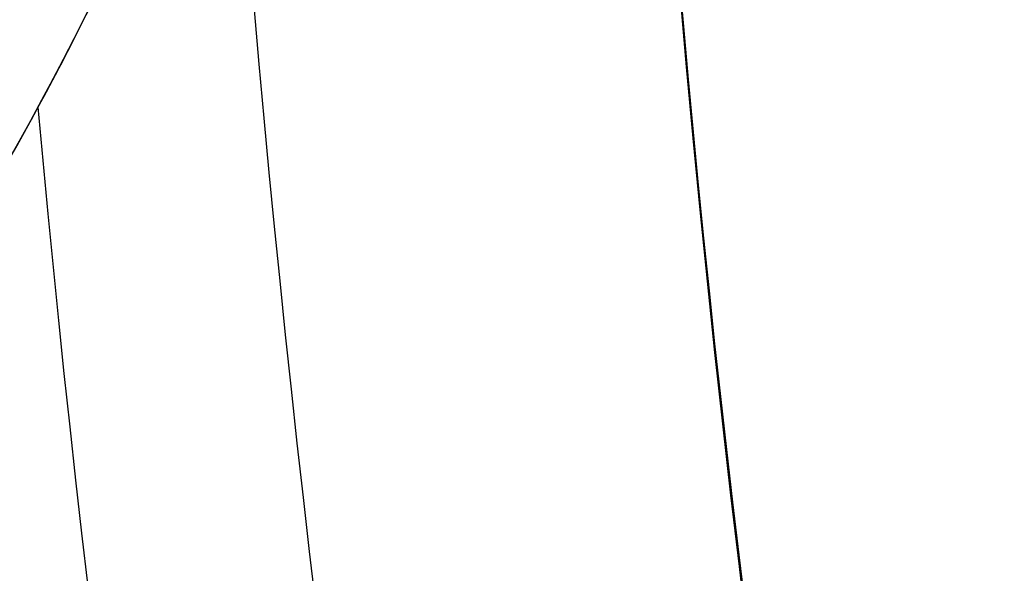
# Model space of a CAD drawing. Header units: millimetres. Extents: x -90 to 90, y -91 to 90.
# Tile 390 of 656: x -13.726 to -12.975, y -1.592 to -1.169. Entities that reach past the tile are written whole.
import ezdxf

# ---------------------------------------------------------------- set-up
doc = ezdxf.new("R2010")
doc.units = ezdxf.units.MM
doc.layers.add('Layer 01', color=7, linetype='Continuous', true_color=0x000000)

# ---------------------------------------------------------------- blocks, each defined once
blk = doc.blocks.new('PRT0036.stp')
at = {"layer": 'Layer 01', "extrusion": (0, -1, 0)}
for centre, radius, start, end in [((0, 0, -9.799999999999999), 13.27226093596, 0.7472199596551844, 180.7472199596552), ((0, 0, -7.283974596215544), 34, 0, 180), ((0, 0, -4.249999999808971), 34, 91.68538595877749, 180), ((0, 0, -0.3000000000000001), 32, 0, 180), ((0, 0, -0.3000000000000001), 22, 0, 180)]:
    blk.add_arc(centre, radius, start, end, dxfattribs=at)
at = {"layer": 'Layer 01', "extrusion": (0, 1, 0)}
blk.add_arc((16, 0, 9.046590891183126), 2.599999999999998, 129.7438298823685, 230.256170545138, dxfattribs=at)
at = {"layer": 'Layer 01'}
for points, knots in [([(0, 10, 33), (-2.159844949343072, 10.00000000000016, 33.00000000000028), (-4.319636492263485, 10.00000000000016, 32.78727909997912), (-8.556324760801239, 10.00000000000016, 31.94454940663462), (-10.63311672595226, 10.00000000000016, 31.31456145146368), (-14.62398981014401, 10.00000000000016, 29.66148769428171), (-16.53797224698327, 10.00000000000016, 28.63844276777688), (-20.12966313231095, 10.00000000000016, 26.23855164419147), (-21.80728276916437, 10.00000000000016, 24.86176478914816), (-24.86176478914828, 10.00000000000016, 21.80728276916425), (-26.23855164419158, 10.00000000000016, 20.12966313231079), (-28.63844276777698, 10.00000000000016, 16.53797224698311), (-29.66148769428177, 10.00000000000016, 14.62398981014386), (-31.31456145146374, 10.00000000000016, 10.6331167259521), (-31.94454940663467, 10.00000000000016, 8.556324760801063), (-32.78727909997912, 10.00000000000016, 4.319636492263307), (-33.00000000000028, 10.00000000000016, 2.159844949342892), (-33.00000000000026, 10.00000000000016, -2.159844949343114), (-32.78727909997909, 10.00000000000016, -4.319636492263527), (-31.94454940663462, 10.00000000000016, -8.556324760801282), (-31.31456145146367, 10.00000000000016, -10.63311672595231), (-29.66148769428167, 10.00000000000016, -14.62398981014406), (-28.63844276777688, 10.00000000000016, -16.53797224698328), (-26.23855164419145, 10.00000000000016, -20.12966313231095), (-24.86176478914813, 10.00000000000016, -21.80728276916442), (-21.80728276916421, 10.00000000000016, -24.86176478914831), (-20.12966313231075, 10.00000000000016, -26.23855164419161), (-16.53797224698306, 10.00000000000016, -28.638442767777), (-14.62398981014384, 10.00000000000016, -29.66148769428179), (-10.63311672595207, 10.00000000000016, -31.31456145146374), (-8.556324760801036, 10.00000000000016, -31.94454940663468), (-4.31963649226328, 10.00000000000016, -32.78727909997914), (-2.159844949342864, 10.00000000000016, -33.00000000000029), (0, 10, -33)], [-103.8389079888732, -103.8389079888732, -103.8389079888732, -103.8389079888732, -97.34897623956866, -97.34897623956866, -90.85904449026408, -90.85904449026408, -84.36911274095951, -84.36911274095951, -77.87918099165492, -77.87918099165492, -71.38924924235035, -71.38924924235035, -64.89931749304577, -64.89931749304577, -58.40938574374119, -58.40938574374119, -51.91945399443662, -51.91945399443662, -45.42952224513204, -45.42952224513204, -38.93959049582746, -38.93959049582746, -32.44965874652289, -32.44965874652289, -25.95972699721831, -25.95972699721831, -19.46979524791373, -19.46979524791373, -12.97986349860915, -12.97986349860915, -6.489931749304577, -6.489931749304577, 0, 0, 0, 0]), ([(13.2711322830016, 9.799999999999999, 0.17308460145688), (13.24856961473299, 9.799999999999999, 1.903060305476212), (12.88350035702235, 9.8, 3.627899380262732), (11.52292856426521, 9.799999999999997, 6.809431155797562), (10.52795255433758, 9.799999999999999, 8.26489264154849), (8.057374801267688, 9.8, 10.68760715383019), (6.582729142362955, 9.799999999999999, 11.65392261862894), (3.375192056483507, 9.8, 12.95200038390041), (1.64354190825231, 9.799999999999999, 13.28326034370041), (-1.816630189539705, 9.8, 13.26069719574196), (-3.543813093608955, 9.799999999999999, 12.90688281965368), (-6.734149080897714, 9.8, 11.56708569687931), (-8.196067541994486, 9.799999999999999, 10.58162143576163), (-10.634840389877, 9.8, 8.126893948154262), (-11.61075100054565, 9.799999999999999, 6.658580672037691), (-12.92971648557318, 9.8, 3.4595761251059), (-13.27226093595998, 9.799999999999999, 1.730122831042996), (-13.27226093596, 9.799999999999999)], [-41.78636551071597, -41.78636551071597, -41.78636551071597, -41.78636551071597, -36.56306982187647, -36.56306982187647, -31.33977413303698, -31.33977413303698, -26.11647844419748, -26.11647844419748, -20.89318275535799, -20.89318275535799, -15.66988706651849, -15.66988706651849, -10.44659137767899, -10.44659137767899, -5.223295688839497, -5.223295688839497, 0, 0, 0, 0]), ([(-13.3999999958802, 9.793181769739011, -2.405612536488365e-06), (-13.39999988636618, 9.79318178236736, 0.1139047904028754), (-13.40722863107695, 9.792348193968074, 0.2259760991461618), (-13.42899597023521, 9.788999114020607, 0.3922372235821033), (-13.43806990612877, 9.78751525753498, 0.4473493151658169), (-13.45438269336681, 9.784474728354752, 0.5296607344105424), (-13.46027028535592, 9.783324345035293, 0.5570383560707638), (-13.47293653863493, 9.780693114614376, 0.6116912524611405), (-13.48008666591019, 9.779125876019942, 0.6403679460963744), (-13.54170347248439, 9.764795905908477, 0.8728437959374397), (-13.61881482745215, 9.742181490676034, 1.062459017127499), (-13.71253668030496, 9.692757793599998, 1.235923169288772)], [0, 0, 0, 0, 0.3244224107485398, 0.3244224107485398, 0.48663361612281, 0.48663361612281, 0.5677392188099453, 0.5677392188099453, 0.6488448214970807, 0.6488448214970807, 1.297689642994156, 1.297689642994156, 1.297689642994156, 1.297689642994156]), ([(-13.71253668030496, 9.692757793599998, 1.235923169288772), (-13.55605437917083, 9.69275949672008, 2.972080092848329), (-13.06599481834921, 9.69275949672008, 4.677568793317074), (-11.48792419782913, 9.692759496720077, 7.786364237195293), (-10.40045683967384, 9.69275949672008, 9.188599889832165), (-7.782227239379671, 9.692759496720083, 11.49072711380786), (-6.252367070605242, 9.69275949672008, 12.38982552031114), (-2.967198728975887, 9.692759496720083, 13.55712366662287), (-1.213022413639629, 9.69275949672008, 13.82492123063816), (2.270794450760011, 9.692759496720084, 13.6909956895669), (3.999234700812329, 9.692759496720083, 13.28931872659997), (7.185093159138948, 9.692759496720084, 11.8732601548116), (8.641413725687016, 9.692759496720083, 10.8593664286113), (11.07517986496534, 9.692759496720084, 8.363029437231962), (12.05178691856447, 9.692759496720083, 6.881446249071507), (13.38653517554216, 9.692759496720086, 3.660675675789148), (13.74421651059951, 9.692759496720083, 1.922597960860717), (13.76694965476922, 9.692759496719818, 0.1795511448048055)], [-42.08712008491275, -42.08712008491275, -42.08712008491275, -42.08712008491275, -36.82623007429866, -36.82623007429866, -31.56534006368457, -31.56534006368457, -26.30445005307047, -26.30445005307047, -21.04356004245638, -21.04356004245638, -15.78267003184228, -15.78267003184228, -10.52178002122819, -10.52178002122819, -5.260890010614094, -5.260890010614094, 0, 0, 0, 0]), ([(14.1741475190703, 9.390205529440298, 0.1848618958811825), (14.150997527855, 9.390205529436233, 1.959870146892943), (13.79056606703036, 9.390205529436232, 3.729894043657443), (12.44495686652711, 9.390205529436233, 7.015331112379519), (11.46022288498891, 9.390205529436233, 8.529660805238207), (9.003000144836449, 9.390205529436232, 11.09224100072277), (7.531321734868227, 9.390205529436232, 12.13964640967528), (4.305237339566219, 9.390205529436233, 13.62192179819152), (2.551895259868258, 9.390205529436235, 14.05630294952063), (-0.9930523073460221, 9.390205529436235, 14.25151462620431), (-2.783488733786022, 9.390205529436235, 14.01228077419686), (-6.152823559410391, 9.390205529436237, 12.89319914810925), (-7.73061081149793, 9.390205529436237, 12.01372042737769), (-10.45435276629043, 9.390205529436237, 9.73644340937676), (-11.59940922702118, 9.390205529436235, 8.3393961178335), (-13.29763032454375, 9.390205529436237, 5.221575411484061), (-13.85023491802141, 9.390205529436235, 3.501830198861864), (-14.0681448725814, 9.390205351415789, 1.74009654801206)], [-42.85333649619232, -42.85333649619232, -42.85333649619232, -42.85333649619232, -37.49666943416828, -37.49666943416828, -32.14000237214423, -32.14000237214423, -26.78333531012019, -26.78333531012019, -21.42666824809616, -21.42666824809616, -16.07000118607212, -16.07000118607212, -10.71333412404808, -10.71333412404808, -5.35666706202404, -5.35666706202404, 0, 0, 0, 0]), ([(-14.9417249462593, 8.29999999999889, 2.374879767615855), (-14.71239990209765, 8.3, 2.272689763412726), (-14.50172978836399, 8.299999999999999, 2.139591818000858), (-14.12019176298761, 8.3, 1.813708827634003), (-13.95588208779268, 8.3, 1.626114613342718), (-13.6825780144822, 8.300000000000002, 1.205310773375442), (-13.578349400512, 8.3, 0.9789632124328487), (-13.4356698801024, 8.300000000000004, 0.4975178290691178), (-13.4, 8.3, 0.2514376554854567), (-13.4, 8.3)], [0, 0, 0, 0, 0.7511484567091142, 0.7511484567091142, 1.502296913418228, 1.502296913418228, 2.253445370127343, 2.253445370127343, 3.004593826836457, 3.004593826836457, 3.004593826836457, 3.004593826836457]), ([(-34, 8.267949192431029), (-34.00000000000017, 8.26794919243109, 2.225294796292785), (-33.78083301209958, 8.26794919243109, 4.450534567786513), (-32.91256605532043, 8.26794919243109, 8.815607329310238), (-32.26348755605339, 8.26794919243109, 10.95533238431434), (-30.56032065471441, 8.26794919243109, 15.06714101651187), (-29.50627436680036, 8.26794919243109, 17.03912292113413), (-27.03365926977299, 8.26794919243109, 20.73965292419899), (-25.6151516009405, 8.26794919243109, 22.46810951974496), (-22.46810951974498, 8.267949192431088, 25.61515160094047), (-20.73965292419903, 8.267949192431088, 27.03365926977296), (-17.03912292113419, 8.267949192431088, 29.50627436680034), (-15.06714101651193, 8.267949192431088, 30.56032065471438), (-10.9553323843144, 8.267949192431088, 32.26348755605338), (-8.815607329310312, 8.267949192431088, 32.91256605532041), (-4.450534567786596, 8.267949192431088, 33.78083301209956), (-2.22529479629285, 8.267949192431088, 34.00000000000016), (0, 8.26794919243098, 34)], [-53.49277078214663, -53.49277078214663, -53.49277078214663, -53.49277078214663, -46.8061744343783, -46.8061744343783, -40.11957808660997, -40.11957808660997, -33.43298173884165, -33.43298173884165, -26.74638539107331, -26.74638539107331, -20.05978904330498, -20.05978904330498, -13.37319269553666, -13.37319269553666, -6.686596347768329, -6.686596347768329, 0, 0, 0, 0]), ([(-13.59761693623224, 7.31700921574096), (-13.59761693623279, 7.317009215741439, 1.772384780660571), (-13.24673557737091, 7.31700921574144, 3.544083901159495), (-11.89566017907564, 7.31700921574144, 6.821275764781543), (-10.8959888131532, 7.31700921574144, 8.325500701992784), (-8.397810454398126, 7.31700921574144, 10.84035579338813), (-6.900269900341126, 7.317009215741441, 11.85001305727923), (-3.632139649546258, 7.31700921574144, 13.22286261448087), (-1.862814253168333, 7.31700921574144, 13.58552381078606), (1.681876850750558, 7.317009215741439, 13.60910814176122), (3.455871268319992, 7.317009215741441, 13.27002215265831), (6.741979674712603, 7.317009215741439, 11.94078072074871), (8.252822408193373, 7.317009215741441, 10.95113950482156), (10.78424290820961, 7.317009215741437, 8.46974846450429), (11.80384137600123, 7.31700921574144, 6.9789585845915), (13.19840432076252, 7.317009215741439, 3.720034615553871), (13.57282930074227, 7.31700921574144, 1.953161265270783), (13.59641310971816, 7.317009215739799, 0.180933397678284)], [-42.80704129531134, -42.80704129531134, -42.80704129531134, -42.80704129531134, -37.45616113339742, -37.45616113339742, -32.1052809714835, -32.1052809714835, -26.75440080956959, -26.75440080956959, -21.40352064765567, -21.40352064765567, -16.05264048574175, -16.05264048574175, -10.70176032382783, -10.70176032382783, -5.350880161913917, -5.350880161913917, 0, 0, 0, 0]), ([(-34, 6.3), (-34.00000000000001, 6.300000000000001, 2.225294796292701), (-33.78083301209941, 6.300000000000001, 4.450534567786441), (-32.91256605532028, 6.300000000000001, 8.815607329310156), (-32.26348755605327, 6.300000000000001, 10.95533238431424), (-30.56032065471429, 6.300000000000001, 15.06714101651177), (-29.50627436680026, 6.300000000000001, 17.039122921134), (-27.0336592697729, 6.300000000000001, 20.73965292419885), (-25.61515160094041, 6.300000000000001, 22.46810951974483), (-22.4681095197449, 6.3, 25.61515160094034), (-20.73965292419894, 6.300000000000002, 27.03365926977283), (-17.03912292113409, 6.3, 29.5062743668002), (-15.06714101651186, 6.300000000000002, 30.56032065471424), (-10.95533238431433, 6.300000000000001, 32.26348755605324), (-8.815607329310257, 6.300000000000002, 32.91256605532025), (-4.450534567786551, 6.3, 33.7808330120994), (-2.225294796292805, 6.300000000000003, 34.00000000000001), (2.22529479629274, 6.300000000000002, 34.00000000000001), (4.450534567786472, 6.300000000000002, 33.78083301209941), (8.815607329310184, 6.299999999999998, 32.91256605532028), (10.95533238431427, 6.300000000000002, 32.26348755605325), (15.06714101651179, 6.3, 30.56032065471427), (17.03912292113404, 6.300000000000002, 29.50627436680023), (20.73965292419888, 6.3, 27.03365926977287), (22.46810951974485, 6.300000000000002, 25.61515160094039), (25.61515160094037, 6.3, 22.46810951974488), (27.03365926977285, 6.300000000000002, 20.73965292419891), (29.50627436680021, 6.299999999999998, 17.03912292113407), (30.56032065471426, 6.300000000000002, 15.06714101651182), (32.26348755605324, 6.3, 10.9553323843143), (32.91256605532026, 6.300000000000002, 8.815607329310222), (33.78083301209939, 6.299999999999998, 4.450534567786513), (33.99999999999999, 6.3, 2.225294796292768), (34, 6.3)], [0, 0, 0, 0, 6.686596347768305, 6.686596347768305, 13.37319269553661, 13.37319269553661, 20.05978904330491, 20.05978904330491, 26.74638539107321, 26.74638539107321, 33.43298173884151, 33.43298173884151, 40.11957808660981, 40.11957808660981, 46.80617443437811, 46.80617443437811, 53.49277078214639, 53.49277078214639, 60.1793671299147, 60.1793671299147, 66.86596347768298, 66.86596347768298, 73.55255982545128, 73.55255982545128, 80.23915617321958, 80.23915617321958, 86.92575252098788, 86.92575252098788, 93.61234886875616, 93.61234886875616, 100.2989452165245, 100.2989452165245, 106.9855415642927, 106.9855415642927, 106.9855415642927, 106.9855415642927]), ([(-33.2, 5.5), (-33.2, 5.499999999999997, 2.172934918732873), (-32.98598988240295, 5.499999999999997, 4.345816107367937), (-32.13815273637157, 5.499999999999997, 8.608181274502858), (-31.50434667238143, 5.499999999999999, 10.69755985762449), (-29.84125428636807, 5.5, 14.71262005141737), (-28.81200908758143, 5.499999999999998, 16.6382023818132), (-26.39757316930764, 5.499999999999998, 20.25166109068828), (-25.01244215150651, 5.499999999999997, 21.93944811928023), (-21.93944811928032, 5.499999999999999, 25.01244215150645), (-20.25166109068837, 5.499999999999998, 26.39757316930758), (-16.63820238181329, 5.499999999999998, 28.81200908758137), (-14.71262005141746, 5.499999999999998, 29.84125428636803), (-10.69755985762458, 5.499999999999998, 31.50434667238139), (-8.608181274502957, 5.499999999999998, 32.13815273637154), (-4.345816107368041, 5.499999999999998, 32.98598988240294), (-2.172934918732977, 5.499999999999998, 33.2), (2.172934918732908, 5.499999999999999, 33.2), (4.345816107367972, 5.499999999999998, 32.98598988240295), (8.60818127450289, 5.499999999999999, 32.13815273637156), (10.69755985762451, 5.499999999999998, 31.50434667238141), (14.71262005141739, 5.499999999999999, 29.84125428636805), (16.63820238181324, 5.499999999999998, 28.81200908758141), (20.25166109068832, 5.499999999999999, 26.39757316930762), (21.93944811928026, 5.499999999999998, 25.01244215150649), (25.01244215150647, 5.499999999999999, 21.93944811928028), (26.3975731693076, 5.499999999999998, 20.25166109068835), (28.81200908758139, 5.499999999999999, 16.63820238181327), (29.84125428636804, 5.499999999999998, 14.71262005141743), (31.50434667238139, 5.499999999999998, 10.69755985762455), (32.13815273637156, 5.499999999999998, 8.608181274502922), (32.98598988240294, 5.499999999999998, 4.345816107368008), (33.2, 5.499999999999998, 2.172934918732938), (33.2, 5.5)], [-104.4682347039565, -104.4682347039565, -104.4682347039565, -104.4682347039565, -97.93897003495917, -97.93897003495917, -91.4097053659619, -91.4097053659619, -84.88044069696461, -84.88044069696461, -78.35117602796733, -78.35117602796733, -71.82191135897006, -71.82191135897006, -65.29264668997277, -65.29264668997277, -58.76338202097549, -58.76338202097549, -52.23411735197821, -52.23411735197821, -45.70485268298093, -45.70485268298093, -39.17558801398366, -39.17558801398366, -32.64632334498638, -32.64632334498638, -26.1170586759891, -26.1170586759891, -19.58779400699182, -19.58779400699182, -13.05852933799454, -13.05852933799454, -6.529264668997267, -6.529264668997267, 0, 0, 0, 0]), ([(34, 4.7), (34, 4.700000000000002, 2.225294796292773), (33.78083301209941, 4.700000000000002, 4.45053456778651), (32.91256605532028, 4.700000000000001, 8.81560732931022), (32.26348755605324, 4.700000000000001, 10.9553323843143), (30.56032065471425, 4.700000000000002, 15.06714101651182), (29.50627436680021, 4.699999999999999, 17.03912292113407), (27.03365926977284, 4.700000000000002, 20.73965292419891), (25.61515160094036, 4.700000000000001, 22.46810951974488), (22.46810951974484, 4.700000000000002, 25.61515160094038), (20.73965292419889, 4.700000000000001, 27.03365926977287), (17.03912292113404, 4.700000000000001, 29.50627436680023), (15.06714101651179, 4.700000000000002, 30.56032065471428), (10.95533238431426, 4.7, 32.26348755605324), (8.815607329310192, 4.700000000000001, 32.91256605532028), (4.450534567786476, 4.7, 33.78083301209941), (2.225294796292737, 4.700000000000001, 34), (-2.225294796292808, 4.7, 34), (-4.450534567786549, 4.700000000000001, 33.7808330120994), (-8.81560732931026, 4.7, 32.91256605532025), (-10.95533238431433, 4.700000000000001, 32.26348755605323), (-15.06714101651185, 4.699999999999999, 30.56032065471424), (-17.0391229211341, 4.700000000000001, 29.50627436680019), (-20.73965292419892, 4.7, 27.03365926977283), (-22.46810951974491, 4.7, 25.61515160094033), (-25.61515160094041, 4.700000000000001, 22.46810951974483), (-27.03365926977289, 4.700000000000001, 20.73965292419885), (-29.50627436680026, 4.7, 17.03912292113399), (-30.56032065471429, 4.700000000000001, 15.06714101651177), (-32.26348755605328, 4.700000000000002, 10.95533238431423), (-32.91256605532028, 4.700000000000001, 8.815607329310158), (-33.78083301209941, 4.700000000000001, 4.450534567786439), (-34.00000000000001, 4.700000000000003, 2.225294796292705), (-34, 4.7)], [0, 0, 0, 0, 6.686596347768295, 6.686596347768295, 13.37319269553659, 13.37319269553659, 20.05978904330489, 20.05978904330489, 26.74638539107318, 26.74638539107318, 33.43298173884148, 33.43298173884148, 40.11957808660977, 40.11957808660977, 46.80617443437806, 46.80617443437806, 53.49277078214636, 53.49277078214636, 60.17936712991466, 60.17936712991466, 66.86596347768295, 66.86596347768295, 73.55255982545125, 73.55255982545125, 80.23915617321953, 80.23915617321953, 86.92575252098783, 86.92575252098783, 93.61234886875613, 93.61234886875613, 100.2989452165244, 100.2989452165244, 106.9855415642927, 106.9855415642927, 106.9855415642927, 106.9855415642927]), ([(-1.000050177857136, 3.799999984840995, 35.1530785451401), (-3.259147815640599, 3.799999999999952, 35.0888117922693), (-5.511988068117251, 3.79999999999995, 34.80610212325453), (-9.921862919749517, 3.79999999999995, 33.81424838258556), (-12.07879615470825, 3.79999999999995, 33.10512710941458), (-16.21692616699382, 3.799999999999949, 31.28670745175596), (-18.19802782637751, 3.799999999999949, 30.17745086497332), (-21.91107574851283, 3.799999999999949, 27.59984632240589), (-23.64293666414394, 3.79999999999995, 26.13155761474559), (-26.79331654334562, 3.799999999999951, 22.89028060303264), (-28.2117630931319, 3.79999999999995, 21.11736680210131), (-30.6827384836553, 3.79999999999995, 17.33252193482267), (-31.73521052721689, 3.799999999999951, 15.32067786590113), (-33.43522012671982, 3.799999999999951, 11.13251151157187), (-34.08271860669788, 3.799999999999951, 8.956285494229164), (-34.94876903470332, 3.799999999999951, 4.519988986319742), (-35.16730107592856, 3.79999999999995, 2.260020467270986), (-35.1673010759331, 3.799999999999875)], [-54.32439559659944, -54.32439559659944, -54.32439559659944, -54.32439559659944, -47.53384614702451, -47.53384614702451, -40.74329669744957, -40.74329669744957, -33.95274724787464, -33.95274724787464, -27.16219779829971, -27.16219779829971, -20.37164834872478, -20.37164834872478, -13.58109889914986, -13.58109889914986, -6.79054944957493, -6.79054944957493, 0, 0, 0, 0]), ([(-34, 3.799999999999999), (-33.99999999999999, 3.799999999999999, 2.183620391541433), (-33.78898997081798, 3.8, 4.367190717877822), (-32.95273972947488, 3.799999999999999, 8.653620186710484), (-32.32751869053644, 3.8, 10.75638105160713), (-30.68596611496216, 3.8, 14.80336723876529), (-29.6696722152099, 3.8, 16.74749977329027), (-27.28356780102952, 3.8, 20.40527201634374), (-25.91381199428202, 3.8, 22.11882786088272), (-22.87146057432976, 3.800000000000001, 25.25201950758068), (-21.19893471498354, 3.800000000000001, 26.67158347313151), (-17.61292747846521, 3.800000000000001, 29.16424152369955), (-15.69952831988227, 3.800000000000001, 30.23727845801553), (-11.7025760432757, 3.800000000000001, 31.99715474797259), (-9.61911456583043, 3.800000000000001, 32.68395375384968), (-5.359136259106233, 3.800000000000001, 33.64591886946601), (-3.182717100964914, 3.800000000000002, 33.92106292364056), (-1.00002211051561, 3.79999999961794, 33.98528974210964)], [-52.48788277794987, -52.48788277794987, -52.48788277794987, -52.48788277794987, -45.92689743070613, -45.92689743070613, -39.3659120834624, -39.3659120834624, -32.80492673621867, -32.80492673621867, -26.24394138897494, -26.24394138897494, -19.6829560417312, -19.6829560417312, -13.12197069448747, -13.12197069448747, -6.560985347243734, -6.560985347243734, 0, 0, 0, 0]), ([(-19.85428280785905, 2.899999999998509, 2.22724458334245e-08), (-19.85428280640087, 2.899999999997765, 1.299459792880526), (-19.72630035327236, 2.899999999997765, 2.598887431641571), (-19.21927630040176, 2.899999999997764, 5.147869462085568), (-18.84024723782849, 2.899999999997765, 6.397360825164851), (-17.84568378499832, 2.899999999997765, 8.798449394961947), (-17.23017398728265, 2.899999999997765, 9.949987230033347), (-15.78629165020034, 2.899999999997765, 12.1109098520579), (-14.95795481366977, 2.899999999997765, 13.12024120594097), (-13.12024118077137, 2.899999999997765, 14.95795483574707), (-12.11090982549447, 2.899999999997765, 15.78629167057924), (-9.94998720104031, 2.899999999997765, 17.23017400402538), (-8.798449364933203, 2.899999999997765, 17.84568379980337), (-6.397360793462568, 2.899999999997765, 18.84024724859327), (-5.147869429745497, 2.899999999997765, 19.21927630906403), (-2.598887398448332, 2.899999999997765, 19.72630035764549), (-1.299459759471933, 2.899999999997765, 19.85428280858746), (1.299459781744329, 2.899999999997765, 19.85428280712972), (2.598887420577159, 2.899999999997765, 19.72630035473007), (5.147869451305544, 2.899999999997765, 19.21927630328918), (6.397360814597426, 2.899999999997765, 18.84024724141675), (8.79844938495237, 2.899999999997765, 17.84568378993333), (9.949987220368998, 2.899999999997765, 17.23017399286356), (12.11090984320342, 2.899999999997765, 15.78629165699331), (13.12024119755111, 2.899999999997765, 14.95795482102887), (14.95795482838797, 2.899999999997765, 13.12024118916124), (15.78629166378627, 2.899999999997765, 12.11090983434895), (17.23017399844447, 2.899999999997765, 9.949987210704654), (17.84568379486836, 2.899999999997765, 8.798449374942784), (18.84024724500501, 2.899999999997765, 6.397360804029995), (19.21927630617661, 2.899999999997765, 5.147869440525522), (19.72630035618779, 2.899999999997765, 2.598887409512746), (19.85428280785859, 2.899999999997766, 1.299459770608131), (19.85428280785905, 2.899999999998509)], [-62.47415287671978, -62.47415287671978, -62.47415287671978, -62.47415287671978, -58.56951832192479, -58.56951832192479, -54.66488376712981, -54.66488376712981, -50.76024921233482, -50.76024921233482, -46.85561465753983, -46.85561465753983, -42.95098010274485, -42.95098010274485, -39.04634554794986, -39.04634554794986, -35.14171099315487, -35.14171099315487, -31.23707643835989, -31.23707643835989, -27.3324418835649, -27.3324418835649, -23.42780732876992, -23.42780732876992, -19.52317277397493, -19.52317277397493, -15.61853821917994, -15.61853821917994, -11.71390366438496, -11.71390366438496, -7.809269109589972, -7.809269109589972, -3.904634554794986, -3.904634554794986, 0, 0, 0, 0]), ([(10.94464458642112, 0.6, 30.07016386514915), (9.74065215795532, 0.5999999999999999, 30.50838127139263), (8.514049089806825, 0.5999999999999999, 30.87313918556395), (6.018831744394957, 0.6000000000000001, 31.45498748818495), (4.757202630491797, 0.6000000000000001, 31.67031383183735), (2.210277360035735, 0.6000000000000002, 31.94929181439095), (0.931944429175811, 0.6000000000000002, 32.01204827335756), (-1.630062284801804, 0.6000000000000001, 31.98414404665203), (-2.906715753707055, 0.6, 31.89342814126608), (-5.446960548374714, 0.6000000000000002, 31.55904298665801), (-6.703575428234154, 0.6000000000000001, 31.31615927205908), (-9.185527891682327, 0.6000000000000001, 30.68010187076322), (-10.4040332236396, 0.6000000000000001, 30.28854317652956), (-12.79200122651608, 0.6000000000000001, 29.35996045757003), (-13.95487409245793, 0.6, 28.82535765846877), (-16.21451706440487, 0.6000000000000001, 27.61760325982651), (-17.30503457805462, 0.6000000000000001, 26.94764430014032), (-19.40385734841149, 0.5999999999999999, 25.47808653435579), (-20.4063371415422, 0.6, 24.68240587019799), (-22.3141572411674, 0.5999999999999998, 22.97217795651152), (-23.21418298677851, 0.5999999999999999, 22.06221800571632), (-24.9035646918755, 0.5999999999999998, 20.13591416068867), (-25.68819342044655, 0.6, 19.12476075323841), (-27.13484229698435, 0.5999999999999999, 17.0100825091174), (-27.79279052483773, 0.6, 15.91227670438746), (-28.97590279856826, 0.5999999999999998, 13.63963454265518), (-29.49770879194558, 0.6, 12.47096351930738), (-30.40027052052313, 0.5999999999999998, 10.07303954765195), (-30.77843036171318, 0.5999999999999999, 8.85030957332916), (-31.38746210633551, 0.5999999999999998, 6.361587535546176), (-31.61651557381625, 0.6, 5.10256497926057), (-31.92330311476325, 0.5999999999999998, 2.558468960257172), (-32, 0.5999999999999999, 1.281629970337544), (-32, 0.5999999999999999)], [-61.47249968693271, -61.47249968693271, -61.47249968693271, -61.47249968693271, -57.63046845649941, -57.63046845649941, -53.78843722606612, -53.78843722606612, -49.94640599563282, -49.94640599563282, -46.10437476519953, -46.10437476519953, -42.26234353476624, -42.26234353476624, -38.42031230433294, -38.42031230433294, -34.57828107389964, -34.57828107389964, -30.73624984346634, -30.73624984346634, -26.89421861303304, -26.89421861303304, -23.05218738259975, -23.05218738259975, -19.21015615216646, -19.21015615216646, -15.36812492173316, -15.36812492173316, -11.52609369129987, -11.52609369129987, -7.684062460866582, -7.684062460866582, -3.842031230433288, -3.842031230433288, 0, 0, 0, 0]), ([(-7.52444315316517, 0.6, 20.6732376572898), (-9.629203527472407, 0.5999999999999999, 19.90716753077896), (-11.6157675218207, 0.6, 18.81730120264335), (-15.16973535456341, 0.6, 16.09024577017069), (-16.73662598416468, 0.6000000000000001, 14.45345046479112), (-19.3060639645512, 0.6000000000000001, 10.78391273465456), (-20.30824027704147, 0.6, 8.751700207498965), (-21.65530555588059, 0.6000000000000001, 4.479354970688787), (-22.00000000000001, 0.6, 2.239839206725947), (-22, 0.5999999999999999)], [-26.98226273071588, -26.98226273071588, -26.98226273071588, -26.98226273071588, -20.23669704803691, -20.23669704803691, -13.49113136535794, -13.49113136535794, -6.745565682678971, -6.745565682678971, 0, 0, 0, 0]), ([(-19.7002753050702, 0.3414953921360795, 0.190001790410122), (-19.68787789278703, 0.3414953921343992, 1.475423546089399), (-19.54927202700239, 0.3414953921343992, 2.759596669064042), (-19.02492397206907, 0.3414953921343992, 5.276521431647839), (-18.63919459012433, 0.3414953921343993, 6.509211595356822), (-17.63532057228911, 0.3414953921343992, 8.876084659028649), (-17.01720045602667, 0.3414953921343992, 10.01020974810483), (-15.5721430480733, 0.3414953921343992, 12.13662932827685), (-14.74524105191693, 0.3414953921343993, 13.12887188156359), (-12.91419365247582, 0.3414953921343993, 14.93362021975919), (-11.91009297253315, 0.3414953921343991, 15.74608192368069), (-9.762991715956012, 0.3414953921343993, 17.16022736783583), (-8.620043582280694, 0.3414953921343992, 17.76187656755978), (-6.238896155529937, 0.3414953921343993, 18.73140638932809), (-5.000755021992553, 0.3414953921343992, 19.09926333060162), (-2.476508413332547, 0.3414953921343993, 19.58714672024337), (-1.190464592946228, 0.3414953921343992, 19.70716125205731), (1.380468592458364, 0.3414953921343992, 19.69476369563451), (2.665295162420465, 0.3414953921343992, 19.56235191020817), (5.184719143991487, 0.3414953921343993, 19.05014692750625), (6.419255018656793, 0.3414953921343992, 18.67036624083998), (8.790941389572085, 0.3414953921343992, 17.6779172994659), (9.92803395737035, 0.3414953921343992, 17.06527328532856), (12.0613970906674, 0.3414953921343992, 15.63048658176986), (13.05761554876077, 0.3414953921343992, 14.80837893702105), (14.87117247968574, 0.3414953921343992, 12.9860555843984), (15.68846665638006, 0.3414953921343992, 11.98588438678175), (17.11294929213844, 0.3414953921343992, 9.845627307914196), (17.72010295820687, 0.3414953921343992, 8.705593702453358), (18.70110374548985, 0.3414953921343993, 6.329149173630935), (19.07492690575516, 0.3414953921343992, 5.092796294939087), (19.57497690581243, 0.3414953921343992, 2.570931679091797), (19.70119153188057, 0.3414953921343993, 1.285481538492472), (19.70119153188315, 0.341495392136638)], [-61.80151486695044, -61.80151486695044, -61.80151486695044, -61.80151486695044, -57.93892018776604, -57.93892018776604, -54.07632550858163, -54.07632550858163, -50.21373082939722, -50.21373082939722, -46.35113615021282, -46.35113615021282, -42.48854147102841, -42.48854147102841, -38.62594679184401, -38.62594679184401, -34.7633521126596, -34.7633521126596, -30.9007574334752, -30.9007574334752, -27.0381627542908, -27.0381627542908, -23.17556807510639, -23.17556807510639, -19.31297339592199, -19.31297339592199, -15.45037871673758, -15.45037871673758, -11.58778403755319, -11.58778403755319, -7.725189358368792, -7.725189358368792, -3.862594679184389, -3.862594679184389, 0, 0, 0, 0]), ([(35.30000000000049, 1.741951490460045e-14), (35.29999999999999, 0, 2.317645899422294), (35.07379985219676, 0, 4.613746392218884), (34.16964094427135, 0, 9.15963034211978), (33.49976935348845, 0, 11.36765345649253), (31.72612564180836, 0, 15.64979686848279), (30.63836150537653, 0, 17.68470797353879), (28.06339312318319, 0, 21.53855047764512), (26.59953860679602, 0, 23.32214908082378), (23.32220014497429, 0, 26.59958967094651), (21.53851035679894, 0, 28.06333307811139), (17.68474809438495, 0, 30.63842155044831), (15.64976923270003, 0, 31.72605892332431), (11.36768109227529, 0, 33.49983607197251), (9.159616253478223, 0, 34.16957011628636), (4.613760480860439, 0, 35.07387068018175), (2.317464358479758, 0, 35.29996389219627), (-2.31746435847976, 0, 35.30003610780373), (-4.613746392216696, 0, 35.07379985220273), (-9.15963034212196, 0, 34.16964094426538), (-11.36765345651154, 0, 33.49976935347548), (-15.64979686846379, 0, 31.72612564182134), (-17.68470797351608, 0, 30.63836150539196), (-21.53855047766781, 0, 28.06339312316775), (-23.32214908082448, 0, 26.59953860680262), (-26.59958967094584, 0, 23.32220014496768), (-28.06333307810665, 0, 21.53851035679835), (-30.63842155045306, 0, 17.68474809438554), (-31.72605892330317, 0, 15.64976923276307), (-33.49983607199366, 0, 11.36768109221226), (-34.16953399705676, 0, 9.159797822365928), (-35.07390679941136, 0, 4.613578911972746), (-35.3, 0, 2.31801612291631), (-35.30000000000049, 1.72749546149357e-14)], [0, 0, 0, 0, 6.942328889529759, 6.942328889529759, 13.88465777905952, 13.88465777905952, 20.82698666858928, 20.82698666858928, 27.76931555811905, 27.76931555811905, 34.71164444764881, 34.71164444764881, 41.65397333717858, 41.65397333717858, 48.59630222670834, 48.59630222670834, 55.53863111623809, 55.53863111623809, 62.48096000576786, 62.48096000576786, 69.42328889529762, 69.42328889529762, 76.36561778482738, 76.36561778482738, 83.30794667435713, 83.30794667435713, 90.2502755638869, 90.2502755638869, 97.19260445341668, 97.19260445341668, 104.1349333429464, 104.1349333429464, 111.0772622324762, 111.0772622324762, 111.0772622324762, 111.0772622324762]), ([(-32, 0), (-32.00000000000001, 0, 2.100964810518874), (-31.79493604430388, 0, 4.18246595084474), (-30.97532190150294, 0, 8.303314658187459), (-30.36804663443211, 0, 10.30498535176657), (-28.7602434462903, 0, 14.18675431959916), (-27.77413022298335, 0, 16.03148994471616), (-25.43992496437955, 0, 19.52500496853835), (-24.11286956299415, 0, 21.14191336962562), (-21.14196443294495, 0, 24.11292062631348), (-19.52496484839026, 0, 25.43986492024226), (-16.03153006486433, 0, 27.77419026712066), (-14.18672668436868, 0, 28.76017672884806), (-10.30501298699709, 0, 30.36811335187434), (-8.303300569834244, 0, 30.97525107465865), (-4.182480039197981, 0, 31.79500687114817), (-2.100783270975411, 0, 31.99996389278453), (2.100783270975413, 0, 32.00003610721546), (4.182465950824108, 0, 31.79493604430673), (8.303314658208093, 0, 30.97532190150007), (10.30498535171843, 0, 30.36804663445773), (14.18675431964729, 0, 28.76024344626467), (16.03148994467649, 0, 27.77413022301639), (19.52500496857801, 0, 25.43992496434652), (21.14191336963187, 0, 24.11286956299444), (24.11292062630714, 0, 21.14196443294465), (25.43986492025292, 0, 19.52496484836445), (27.77419026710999, 0, 16.03153006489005), (28.76017672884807, 0, 14.18672668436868), (30.36811335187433, 0, 10.30501298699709), (30.975214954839, 0, 8.303482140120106), (31.79504299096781, 0, 4.182298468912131), (32.00000000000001, 0, 2.101335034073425), (32, 0)], [-100.6932640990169, -100.6932640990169, -100.6932640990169, -100.6932640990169, -94.39993509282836, -94.39993509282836, -88.1066060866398, -88.1066060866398, -81.81327708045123, -81.81327708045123, -75.51994807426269, -75.51994807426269, -69.22661906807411, -69.22661906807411, -62.93329006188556, -62.93329006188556, -56.63996105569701, -56.63996105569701, -50.34663204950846, -50.34663204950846, -44.0533030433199, -44.0533030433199, -37.75997403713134, -37.75997403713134, -31.46664503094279, -31.46664503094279, -25.17331602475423, -25.17331602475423, -18.87998701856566, -18.87998701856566, -12.5866580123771, -12.5866580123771, -6.293329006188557, -6.293329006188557, 0, 0, 0, 0]), ([(-22, 0), (-22.00000000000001, 0, 1.444725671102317), (-21.85909205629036, 0, 2.875388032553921), (-21.29546028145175, 0, 5.708586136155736), (-20.87804450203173, 0, 7.084806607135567), (-19.77265492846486, 0, 9.753264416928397), (-19.0947015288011, 0, 11.02177845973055), (-17.48996141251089, 0, 13.42331179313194), (-16.57755988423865, 0, 14.53518954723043), (-14.53513848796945, 0, 16.57750882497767), (-13.42335191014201, 0, 17.49002145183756), (-11.02173834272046, 0, 19.09464148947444), (-9.753292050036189, 0, 19.77272164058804), (-7.084778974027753, 0, 20.87797778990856), (-5.70841864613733, 0, 21.29556722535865), (-2.875555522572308, 0, 21.85898511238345), (-1.44417391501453, 0, 22.00003610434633), (1.44417391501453, 0, 21.99996389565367), (2.875569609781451, 0, 21.85905593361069), (5.708404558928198, 0, 21.29549640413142), (7.084806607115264, 0, 20.87804450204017), (9.753264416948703, 0, 19.77265492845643), (11.02177845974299, 0, 19.09470152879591), (13.4233117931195, 0, 17.4899614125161), (14.53518954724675, 0, 16.57755988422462), (16.57750882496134, 0, 14.53513848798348), (17.49002145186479, 0, 13.4233519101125), (19.0946414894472, 0, 11.02173834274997), (19.7727216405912, 0, 9.753292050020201), (20.87797778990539, 0, 7.084778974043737), (21.29556722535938, 0, 5.708418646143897), (21.85898511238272, 0, 2.875555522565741), (22, 0, 1.444355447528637), (22, 0)], [0, 0, 0, 0, 4.326662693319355, 4.326662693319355, 8.653325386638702, 8.653325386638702, 12.97998807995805, 12.97998807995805, 17.3066507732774, 17.3066507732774, 21.63331346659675, 21.63331346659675, 25.9599761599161, 25.9599761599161, 30.28663885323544, 30.28663885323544, 34.61330154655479, 34.61330154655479, 38.93996423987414, 38.93996423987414, 43.26662693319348, 43.26662693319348, 47.59328962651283, 47.59328962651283, 51.91995231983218, 51.91995231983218, 56.24661501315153, 56.24661501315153, 60.57327770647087, 60.57327770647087, 64.89994039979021, 64.89994039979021, 69.22660309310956, 69.22660309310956, 69.22660309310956, 69.22660309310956]), ([(2.000000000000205, 0, 20.3557518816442), (0.5928323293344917, 2.341813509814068e-17, 20.49400938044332), (-0.8286795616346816, 4.949777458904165e-17, 20.48582829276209), (-3.639645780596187, 1.058655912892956e-16, 20.17693854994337), (-5.029013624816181, 1.36152034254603e-16, 19.87623939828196), (-7.716146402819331, 1.996357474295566e-16, 18.99518242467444), (-9.013828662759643, 2.32831064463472e-16, 18.41485170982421), (-11.46197057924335, 3.007100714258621e-16, 16.99938531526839), (-12.61235491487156, 3.353916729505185e-16, 16.16429318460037), (-14.7165905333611, 4.047570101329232e-16, 14.27507736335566), (-15.67037707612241, 4.394386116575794e-16, 13.22101179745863), (-17.34052910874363, 5.073176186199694e-16, 10.93900913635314), (-18.056843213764, 5.405129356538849e-16, 9.71114225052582), (-19.22133708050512, 6.03996648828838e-16, 7.134148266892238), (-19.66948101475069, 6.342830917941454e-16, 5.785100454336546), (-20.27841218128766, 6.906509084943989e-16, 3.02355255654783), (-20.4391806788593, 7.167305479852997e-16, 1.611137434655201), (-20.45281700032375, 7.401486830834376e-16, 0.1972597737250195)], [-33.99537814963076, -33.99537814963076, -33.99537814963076, -33.99537814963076, -29.74595588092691, -29.74595588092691, -25.49653361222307, -25.49653361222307, -21.24711134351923, -21.24711134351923, -16.99768907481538, -16.99768907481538, -12.74826680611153, -12.74826680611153, -8.49884453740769, -8.49884453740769, -4.249422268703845, -4.249422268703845, 0, 0, 0, 0])]:
    blk.add_open_spline(points, degree=3, knots=knots, dxfattribs=at)
blk.add_open_spline([(-13.71253668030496, 9.692757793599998, 1.235923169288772), (-13.82297354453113, 9.634522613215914, 1.440315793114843), (-13.95154903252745, 9.540610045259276, 1.610651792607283), (-14.0681448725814, 9.390205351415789, 1.74009654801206)], degree=3, dxfattribs=at)
blk = doc.blocks.new('019_5.stp')
at = {"layer": 'Layer 01', "color": 254, "true_color": 0xcad1ee, "extrusion": (0, -1, 0)}
for centre, radius, start, end in [((0, 0, -162.9583883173), 15.93015846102, 0, 180), ((0, 0, -162.9583883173), 14.09270144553, 7.016709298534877e-15, 180), ((0, 0, -161.9583883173), 15.96507923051, 0, 180), ((0, 0, -160.9583883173), 19.35, 90, 270), ((-1.682209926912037e-12, 1.678657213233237e-12, -160.3803900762), 19.31970839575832, 89.99999999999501, 180), ((7.794953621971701e-29, 1.723629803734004e-12, -159.495549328), 18.66993389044, 4.904358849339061e-12, 179.9999999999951)]:
    blk.add_arc(centre, radius, start, end, dxfattribs=at)
at = {"layer": 'Layer 01', "color": 254, "true_color": 0xcad1ee, "extrusion": (0, 1, 0)}
for centre, radius, start, end in [((0, 0, 161.5608695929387), 14.04389901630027, 0, 180), ((0, 0, 160.9583883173), 16, 0, 180), ((0, 0, 160.66938919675), 19.33485419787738, 270, 89.99999999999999), ((-1.77635683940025e-15, 1.678845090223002e-12, 159.8408685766), 19.12712150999, 1.237105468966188e-24, 180)]:
    blk.add_arc(centre, radius, start, end, dxfattribs=at)
at = {"layer": 'Layer 01', "color": 254, "true_color": 0xcad1ee}
blk.add_open_spline([(-13.9949287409, 160.1633508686), (-13.99509658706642, 160.1633508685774, 1.831953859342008), (-13.63084168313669, 160.1633508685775, 3.663186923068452), (-12.22872490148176, 160.1633508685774, 7.048196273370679), (-11.19141469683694, 160.1633508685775, 8.600640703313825), (-8.600640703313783, 160.1633508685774, 11.19141469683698), (-7.048196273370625, 160.1633508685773, 12.22872490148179), (-3.663186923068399, 160.1633508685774, 13.63084168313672), (-1.831953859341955, 160.1633508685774, 13.99509658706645), (2.692645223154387e-28, 160.1633522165, 13.99493442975)], degree=3, knots=[0, 0, 0, 0, 5.531016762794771, 5.531016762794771, 11.06203352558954, 11.06203352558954, 16.59305028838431, 16.59305028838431, 22.12406705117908, 22.12406705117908, 22.12406705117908, 22.12406705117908], dxfattribs=at)
blk = doc.blocks.new('PRT0029.stp')
at = {"layer": 'Layer 01', "color": 254, "true_color": 0xcad1ee, "extrusion": (0, 1, 0)}
for centre, radius, start, end in [((0, 7.105427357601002e-15, 163.4583883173), 84.19405588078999, 270, 90), ((0, 0, 163.3583883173), 86.61948709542, 270, 89.99999999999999), ((0, 0, 163.3094089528), 86.44091896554, 270, 90), ((1.4210854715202e-14, 1.4210854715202e-14, 163.026705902), 86.98871596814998, 359.9999995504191, 90.00000000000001), ((0, 0, 162.8583883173), 17.25, 270, 89.99999999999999), ((0, 0, 162.2583883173), 17.25, 270, 90), ((1.915804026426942e-14, 2.117582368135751e-22, 160.9583883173), 87.09711189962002, 359.9999986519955, 180), ((0, 0, 160.9583883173), 16.25, 270, 90)]:
    blk.add_arc(centre, radius, start, end, dxfattribs=at)
at = {"layer": 'Layer 01', "color": 254, "true_color": 0xcad1ee, "extrusion": (0, -1, 0)}
for centre, radius, start, end in [((0, 0, -163.4583883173), 17.25, 90, 270), ((0, 0, -163.2147852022), 85.02352750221, 90, 270), ((0, -7.105427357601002e-15, -163.1761793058), 86.31232885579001, 90.00000000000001, 270), ((0, 0, -162.9998853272), 86.11792878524, 90, 270), ((0, 7.105427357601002e-15, -162.9820182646), 85.85610494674, 90.00000000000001, 270), ((0, 0, -162.9679404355), 85.96129086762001, 90, 270), ((0, 0, -162.2583883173), 16.25, 90.00000000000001, 270), ((0, 0, -161.99254710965), 87.04291393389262, 0, 180.0000006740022), ((0, 0, -161.6083883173), 16.25, 90, 270)]:
    blk.add_arc(centre, radius, start, end, dxfattribs=at)
at = {"layer": 'Layer 01', "color": 254, "true_color": 0xcad1ee}
blk.add_open_spline([(0, 163.2622693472, -86.88011973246), (-5.685570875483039, 163.2722688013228, -86.86912407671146), (-11.37100116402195, 163.2722688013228, -86.30915806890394), (-22.52364961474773, 163.2722688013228, -84.09075836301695), (-27.99059200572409, 163.2722688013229, -82.43237951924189), (-38.49615713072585, 163.2722688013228, -78.0808319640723), (-43.53452009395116, 163.2722688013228, -75.38777085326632), (-52.98927891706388, 163.2722688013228, -69.07030298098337), (-57.40544098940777, 163.2722688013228, -65.44605243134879), (-65.44605243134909, 163.2722688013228, -57.40544098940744), (-69.07030298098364, 163.2722688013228, -52.98927891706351), (-75.38777085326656, 163.2722688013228, -43.53452009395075), (-78.08083196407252, 163.2722688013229, -38.49615713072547), (-82.43237951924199, 163.2722688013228, -27.99059200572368), (-84.09075836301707, 163.2722688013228, -22.52364961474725), (-86.30915806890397, 163.2722688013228, -11.37100116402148), (-86.8691240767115, 163.2722688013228, -5.685570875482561), (-86.86912407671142, 163.2722688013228, 5.685570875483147), (-86.3091580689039, 163.2722688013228, 11.37100116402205), (-84.09075836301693, 163.2722688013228, 22.52364961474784), (-82.43237951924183, 163.2722688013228, 27.99059200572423), (-78.08083196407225, 163.2722688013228, 38.496157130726), (-75.38777085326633, 163.2722688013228, 43.53452009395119), (-69.07030298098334, 163.2722688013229, 52.98927891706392), (-65.44605243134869, 163.2722688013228, 57.40544098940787), (-57.40544098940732, 163.2722688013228, 65.44605243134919), (-52.98927891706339, 163.2722688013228, 69.07030298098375), (-43.53452009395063, 163.2722688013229, 75.38777085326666), (-38.49615713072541, 163.2722688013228, 78.08083196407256), (-27.99059200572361, 163.2722688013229, 82.43237951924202), (-22.5236496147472, 163.2722688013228, 84.09075836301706), (-11.37100116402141, 163.2722688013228, 86.30915806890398), (-5.685570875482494, 163.2722688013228, 86.8691240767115), (0, 163.2622693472, 86.88011973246)], degree=3, knots=[-273.3453413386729, -273.3453413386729, -273.3453413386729, -273.3453413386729, -256.2612575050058, -256.2612575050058, -239.1771736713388, -239.1771736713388, -222.0930898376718, -222.0930898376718, -205.0090060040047, -205.0090060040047, -187.9249221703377, -187.9249221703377, -170.8408383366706, -170.8408383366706, -153.7567545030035, -153.7567545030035, -136.6726706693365, -136.6726706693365, -119.5885868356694, -119.5885868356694, -102.5045030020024, -102.5045030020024, -85.42041916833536, -85.42041916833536, -68.3363353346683, -68.3363353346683, -51.25225150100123, -51.25225150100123, -34.16816766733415, -34.16816766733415, -17.08408383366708, -17.08408383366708, 0, 0, 0, 0], dxfattribs=at)
blk = doc.blocks.new('PRT0033.stp')
at = {"layer": 'Layer 01', "color": 254, "true_color": 0xcad1ee, "extrusion": (0, -1, 0)}
for centre, radius in [((2.739100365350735e-33, 0, -0.5999999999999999), 32), ((3.984145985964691e-33, 0, -0.5999999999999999), 22)]:
    blk.add_arc(centre, radius, 7.016709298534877e-15, 180, dxfattribs=at)
at = {"layer": 'Layer 01', "color": 254, "true_color": 0xcad1ee, "extrusion": (0, 1, 0)}
for centre, radius, start in [((0, 0, 0.09999999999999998), 32, 0), ((0, 0, 0.09999999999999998), 22, 0), ((0, 0, -0.4), 32, 7.016709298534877e-15), ((1.77635683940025e-15, 0, -0.4), 22, 7.016709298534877e-15)]:
    blk.add_arc(centre, radius, start, 180, dxfattribs=at)
blk = doc.blocks.new('PRT0048.stp')
at = {"layer": 'Layer 01', "color": 254, "true_color": 0xcad1ee, "extrusion": (8.300619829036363e-07, 0.9999999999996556, 7.438009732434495e-12)}
blk.add_arc((0.0002175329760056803, -1.949089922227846e-09, 268.1584339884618), 30.9642539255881, 359.9994847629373, 179.9994845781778, dxfattribs=at)
at = {"layer": 'Layer 01', "color": 254, "true_color": 0xcad1ee, "extrusion": (0, 1, 0)}
for centre, radius, start, end in [((3.024924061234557e-17, -4.998665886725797e-12, 267.6180638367), 28.21689153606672, 270.0005154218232, 89.9994845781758), ((-3.181061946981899e-15, -2.556401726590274e-11, 246.9792816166), 34.28731122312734, 359.9994845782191, 179.9999999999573), ((3.552713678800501e-15, 0, 246.6522215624), 31.50647830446, 0, 90.00000000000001), ((0, 0, 207.634938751), 42.79908687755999, 7.016709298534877e-15, 180), ((3.552713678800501e-15, 0, 206.7833119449), 40.13174142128, 7.016709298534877e-15, 180), ((3.552713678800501e-15, 0, 179.1159768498), 57.38066773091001, 7.016709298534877e-15, 180), ((0, 7.105427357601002e-15, 164.5780997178), 89.36152625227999, 270, 90), ((0, -7.105427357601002e-15, 163.4060436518), 89.81931604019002, 270, 90), ((0, 0, 163.4083883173), 86.63919563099, 270, 89.99999999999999), ((0, 0, 163.0293226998), 87.03864744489, 270, 90), ((0, 0, 163.0308302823), 86.04226261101, 270, 90), ((-7.105427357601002e-15, 7.105427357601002e-15, 163.0159786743), 85.73198073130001, 0, 90), ((0, 0, 159.9583883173), 90, 270, 90), ((0, 0, 159.9583883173), 87.1995882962, 270, 90)]:
    blk.add_arc(centre, radius, start, end, dxfattribs=at)
at = {"layer": 'Layer 01', "color": 254, "true_color": 0xcad1ee, "extrusion": (0, -1, 0)}
for centre, radius, start, end in [((7.105427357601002e-15, 0, -227.1026768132), 37.59829551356, 7.016709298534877e-15, 180), ((4.372575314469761e-45, -4.70197740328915e-38, -226.5106198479), 34.86160617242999, 7.016709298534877e-15, 180), ((0, 0, -180.4898814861), 60.00284634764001, 0, 180), ((1.4210854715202e-14, -2.003730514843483e-11, -165.2447991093), 88.29438107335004, 90.00000000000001, 179.999999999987), ((0, 0, -163.2985380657), 86.91453746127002, 90.00000000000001, 270), ((0, 0, -163.226049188), 86.28389248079, 90.00000000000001, 270), ((0, 0, -162.9981252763), 85.86439921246, 90, 270), ((0, 0, -161.49385550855), 87.11911787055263, 90, 270)]:
    blk.add_arc(centre, radius, start, end, dxfattribs=at)
at = {"layer": 'Layer 01', "color": 254, "true_color": 0xcad1ee}
for points, weights, knots in [([(-22.00990536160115, 283.8921703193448, -0.0001979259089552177), (-22.01002193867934, 283.892170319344, 12.96349433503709), (-12.82253968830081, 283.892170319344, 22.00990536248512), (0, 283.8921703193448, 22.00990536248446), (12.8224539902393, 283.892170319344, 22.00990536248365), (22.00992279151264, 283.892170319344, 12.96359195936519), (22.00990536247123, 283.8921703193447, -2.9591398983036e-05)], [1.156538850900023, 0.9379609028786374, 0.9482861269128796, 1.18751452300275, 0.9482874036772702, 0.9379610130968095, 1.156535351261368], [2.479791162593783, 2.479791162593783, 2.479791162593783, 2.479791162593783, 57.45506930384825, 57.45506930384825, 57.45506930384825, 112.4300540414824, 112.4300540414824, 112.4300540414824, 112.4300540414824]), ([(2.297841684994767e-05, 282.5072435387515, -19.32522423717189), (-11.43149554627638, 282.5072435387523, -19.32523782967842), (-19.32522423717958, 282.5072435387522, -11.20895824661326), (-19.32522423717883, 282.5072435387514), (-19.32522423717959, 282.5072435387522, 11.20895824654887), (-11.43149554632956, 282.5072435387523, 19.32523782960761), (2.297832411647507e-05, 282.5072435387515, 19.32522423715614)], [1.145196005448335, 0.9345476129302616, 0.9531035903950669, 1.20086393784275, 0.9531035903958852, 0.9345476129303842, 1.145196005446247], [4.078677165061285, 4.078677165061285, 4.078677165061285, 4.078677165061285, 54.45870331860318, 54.45870331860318, 54.45870331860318, 104.8387294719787, 104.8387294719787, 104.8387294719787, 104.8387294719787]), ([(-32.83001490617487, 257.6009036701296, 4.278722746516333e-06), (-32.83001238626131, 257.6009036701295, 19.33491692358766), (-19.12760693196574, 257.6009036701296, 32.83001490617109), (0, 257.6009036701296, 32.83001490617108), (19.12753672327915, 257.6009036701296, 32.83001490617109), (32.82993117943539, 257.6009036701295, 19.33499690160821), (32.83001490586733, 257.6009036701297, 0.0001421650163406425)], [1.156761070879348, 0.9380314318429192, 0.9481978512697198, 1.18726032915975, 0.9481985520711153, 0.9380314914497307, 1.156759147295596], [2.69584269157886, 2.69584269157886, 2.69584269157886, 2.69584269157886, 63.39250888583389, 63.39250888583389, 63.39250888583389, 124.0889971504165, 124.0889971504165, 124.0889971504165, 124.0889971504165]), ([(0.0001449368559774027, 257.1668836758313, -30.06385752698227), (-17.70572918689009, 257.1668836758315, -30.06394288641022), (-30.06385752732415, 257.1668836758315, -17.51604864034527), (-30.06385752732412, 257.1668836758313), (-30.06385752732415, 257.1668836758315, 17.51601283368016), (-17.70576997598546, 257.1668836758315, 30.06390147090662), (7.461471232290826e-05, 257.1668836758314, 30.06385752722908)], [1.156763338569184, 0.9380313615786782, 0.9481970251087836, 1.1872603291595, 0.9481974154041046, 0.9380313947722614, 1.15676226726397], [2.477284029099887, 2.477284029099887, 2.477284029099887, 2.477284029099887, 58.25765365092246, 58.25765365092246, 58.25765365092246, 114.0379322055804, 114.0379322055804, 114.0379322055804, 114.0379322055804])]:
    blk.add_rational_spline(points, weights, degree=3, knots=knots, dxfattribs=at)
blk.add_open_spline([(0, 163.3598597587, 86.42852158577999), (-5.657764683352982, 163.367973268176, 86.44427675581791), (-11.31538946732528, 163.367973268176, 85.88704935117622), (-22.41349411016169, 163.3679732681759, 83.67949908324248), (-27.85369954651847, 163.367973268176, 82.02923080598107), (-38.30788552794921, 163.367973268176, 77.69896518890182), (-43.32160757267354, 163.367973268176, 75.01907492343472), (-52.73012638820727, 163.367973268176, 68.73250363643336), (-57.12469051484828, 163.367973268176, 65.12597806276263), (-65.12597806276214, 163.367973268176, 57.12469051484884), (-68.73250363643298, 163.367973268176, 52.73012638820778), (-75.01907492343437, 163.3679732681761, 43.32160757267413), (-77.69896518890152, 163.367973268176, 38.30788552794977), (-82.02923080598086, 163.367973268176, 27.85369954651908), (-83.67949908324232, 163.367973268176, 22.41349411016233), (-85.8870493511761, 163.3679732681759, 11.31538946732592), (-86.44427675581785, 163.367973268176, 5.657764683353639), (-86.4442767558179, 163.367973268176, -5.657764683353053), (-85.88704935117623, 163.367973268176, -11.31538946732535), (-83.6794990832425, 163.367973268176, -22.41349411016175), (-82.02923080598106, 163.367973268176, -27.85369954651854), (-77.69896518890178, 163.367973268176, -38.30788552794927), (-75.01907492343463, 163.367973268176, -43.32160757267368), (-68.73250363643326, 163.367973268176, -52.73012638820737), (-65.1259780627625, 163.367973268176, -57.1246905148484), (-57.12469051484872, 163.367973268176, -65.12597806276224), (-52.73012638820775, 163.367973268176, -68.73250363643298), (-43.32160757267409, 163.367973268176, -75.01907492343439), (-38.30788552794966, 163.367973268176, -77.69896518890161), (-27.85369954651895, 163.367973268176, -82.0292308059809), (-22.41349411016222, 163.367973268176, -83.67949908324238), (-11.31538946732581, 163.367973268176, -85.8870493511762), (-5.657764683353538, 163.3679732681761, -86.44427675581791), (0, 163.3598597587, -86.42852158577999)], degree=3, knots=[0, 0, 0, 0, 17.00053244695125, 17.00053244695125, 34.00106489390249, 34.00106489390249, 51.00159734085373, 51.00159734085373, 68.00212978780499, 68.00212978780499, 85.00266223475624, 85.00266223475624, 102.0031946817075, 102.0031946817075, 119.0037271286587, 119.0037271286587, 136.00425957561, 136.00425957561, 153.0047920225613, 153.0047920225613, 170.0053244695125, 170.0053244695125, 187.0058569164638, 187.0058569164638, 204.006389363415, 204.006389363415, 221.0069218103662, 221.0069218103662, 238.0074542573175, 238.0074542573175, 255.0079867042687, 255.0079867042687, 272.00851915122, 272.00851915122, 272.00851915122, 272.00851915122], dxfattribs=at)
blk = doc.blocks.new('PRT0032.stp')
at = {"layer": 'Layer 01', "color": 254, "true_color": 0xcad1ee, "extrusion": (0, -1, 0)}
for centre, radius, start in [((0, 0, -6.25), 34, 0), ((0, 0, -5.5), 34.75, 7.016709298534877e-15), ((0, 0, -4.75), 34, 0)]:
    blk.add_arc(centre, radius, start, 180, dxfattribs=at)
at = {"layer": 'Layer 01', "color": 254, "true_color": 0xcad1ee, "extrusion": (0, 1, 0)}
blk.add_arc((0, 0, 5.5), 33.25, 7.016709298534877e-15, 180, dxfattribs=at)
blk = doc.blocks.new('Block 02')
at = {"layer": 'Layer 01', "color": 254, "true_color": 0xcad1ee, "extrusion": (0.7806246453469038, 0.625000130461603, 0)}
blk.add_arc((0, 0), 35.2, 359.9999978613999, 73.59834497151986, dxfattribs=at)
at = {"layer": 'Layer 01', "color": 254, "true_color": 0xcad1ee, "extrusion": (0, 1, 0)}
for centre, radius, start, end in [((0, 0, 7.020716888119), 34.45842765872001, 270, 90), ((1.444666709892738e-14, 4.30436594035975e-13, 3.899999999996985), 35.36380899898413, 267.1744149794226, 87.17441497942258), ((1.096409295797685e-06, 1.4210854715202e-14, 3.899999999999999), 34.4999989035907, 359.9999999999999, 88.17284506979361), ((-5.549046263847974e-05, -0.00119248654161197), 37.49880621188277, 272.6760605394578, 267.3242340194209), ((5.053086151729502e-07, 1.02380853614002e-05), 35.49998974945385, 272.8264631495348, 87.1744149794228)]:
    blk.add_arc(centre, radius, start, end, dxfattribs=at)
at = {"layer": 'Layer 01', "color": 254, "true_color": 0xcad1ee, "extrusion": (0, -1, 0)}
for centre, radius, start, end in [((0, 0, -5.086638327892), 34.5, 0, 179.9999999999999), ((-2.307043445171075e-13, -3.612998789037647e-12, -1.9625983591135), 37.39714457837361, 89.99999999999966, 267.42223959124), ((0, 0, -1.949999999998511), 35.43190449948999, 92.82558502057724, 267.271292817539)]:
    blk.add_arc(centre, radius, start, end, dxfattribs=at)
at = {"layer": 'Layer 01', "color": 254, "true_color": 0xcad1ee}
blk.add_rational_spline([(-8.954657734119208e-13, 25.67372277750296, -27.28184927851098), (-16.06738965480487, 25.67372277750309, -27.28184927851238), (-27.28184927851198, 25.67372277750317, -15.89509259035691), (-27.28184927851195, 25.67372277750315), (-27.28184927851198, 25.67372277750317, 15.89509259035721), (-16.06738965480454, 25.67372277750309, 27.28184927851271), (-7.833645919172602e-13, 25.67372277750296, 27.28184927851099)], [1.15675898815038, 0.9380307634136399, 0.9481986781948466, 1.187262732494, 0.948198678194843, 0.9380307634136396, 1.156758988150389], degree=3, knots=[2.939692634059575, 2.939692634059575, 2.939692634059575, 2.939692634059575, 69.11690888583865, 69.11690888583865, 69.11690888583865, 135.2941251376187, 135.2941251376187, 135.2941251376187, 135.2941251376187], dxfattribs=at)
blk = doc.blocks.new('PRT0045.stp')
at = {"layer": 'Layer 01', "color": 254, "true_color": 0xcad1ee}
blk.add_blockref('Block 02', (0, 0), dxfattribs=at)

msp = doc.modelspace()

# ---------------------------------------------------------------- block references
at = {"layer": 'Layer 01', "extrusion": (0, -1, 0)}
for name in ['PRT0048.stp', 'PRT0029.stp', 'PRT0045.stp', 'PRT0036.stp', 'PRT0032.stp', 'PRT0033.stp', '019_5.stp']:
    msp.add_blockref(name, (-1.959434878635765e-15, 0.4000000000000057), dxfattribs=at)

doc.saveas('drawing.dxf')
